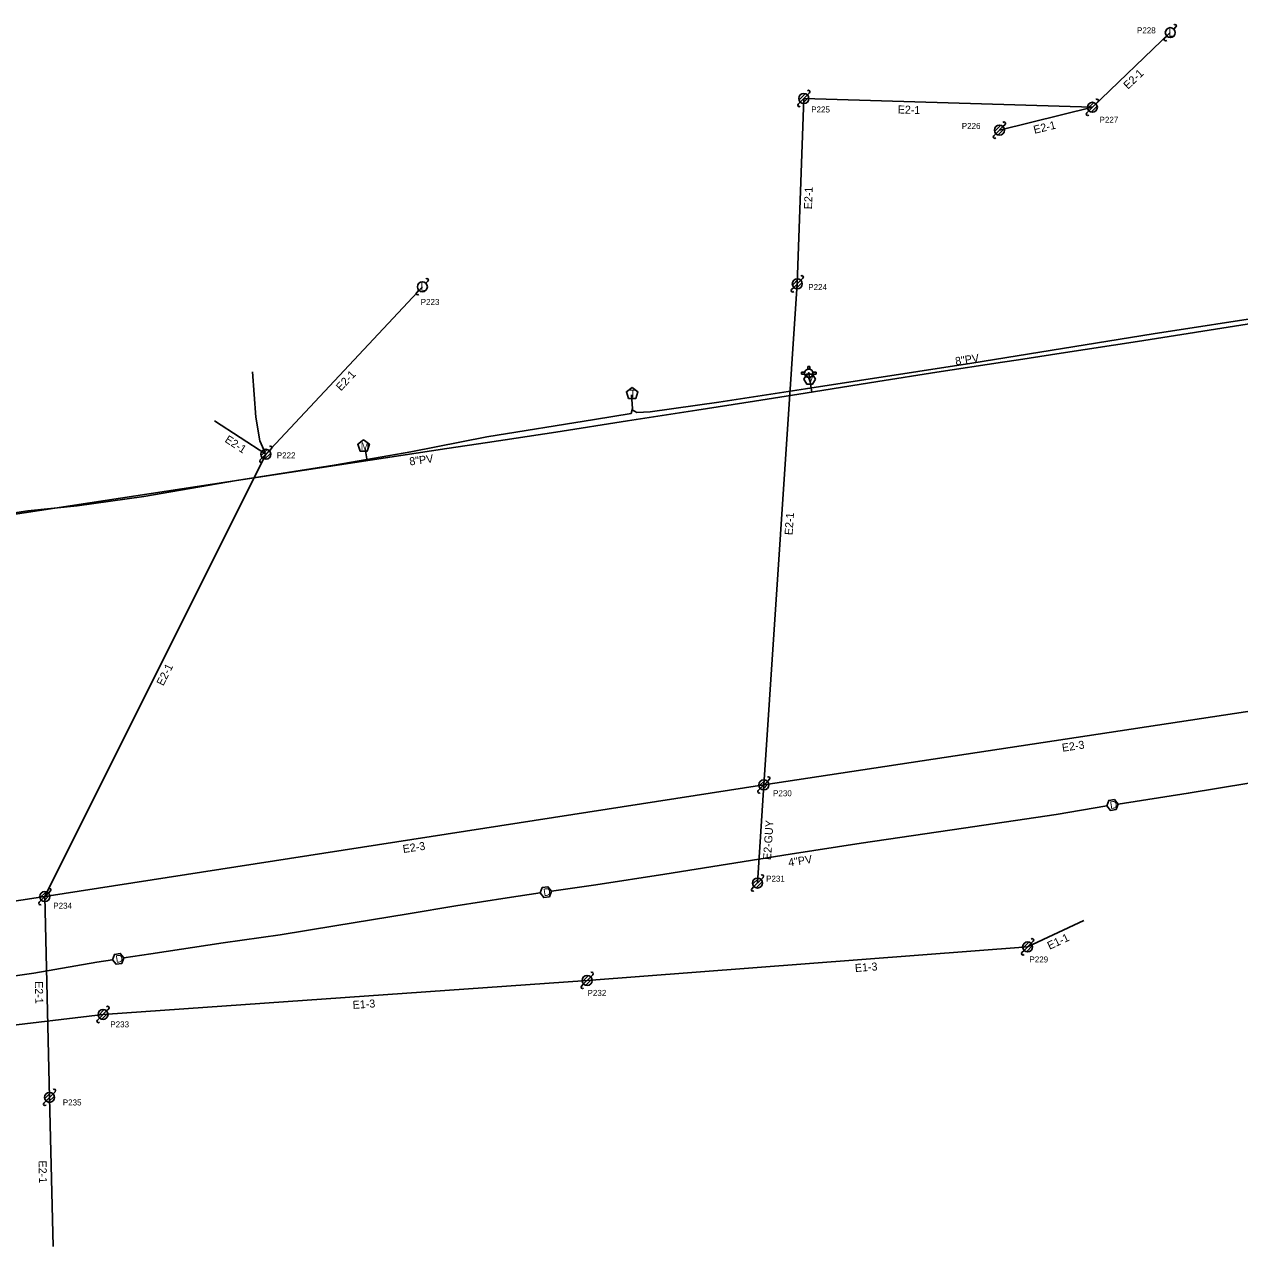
# Model space of a CAD drawing. Extents: x 1741604 to 1825760, y 1164229 to 1194908.
# Drawn here: x 1776816 to 1777423, y 1179838 to 1180449 of the extents above; entities that cross this region are included whole.
import ezdxf

# ---------------------------------------------------------------- set-up
doc = ezdxf.new("R2010")
doc.units = 0
for name, color, linetype in [('RD_EX_SU_Elec', 7, 'Continuous'), ('RD_EX_SU_H2O', 7, 'Continuous'), ('RD_EX_SU_Ovhd', 7, 'Continuous'), ('RD_EX_SU_Pole', 7, 'Continuous'), ('RD_EX_SU_Telecom', 7, 'Continuous'), ('RD_EX_SU_TX_H2O', 7, 'Continuous'), ('RD_EX_SU_TX_Pole', 7, 'Continuous')]:
    doc.layers.add(name, color=color, linetype=linetype)

# ---------------------------------------------------------------- blocks, each defined once
blk = doc.blocks.new('SUE_PP')
at = {"layer": 'RD_EX_SU_Pole'}
for p, q in [((-2.41, -0.65), (0.65, 2.41)), ((-1.77, -1.77), (1.77, 1.77)), ((-0.65, -2.41), (2.41, 0.65)), ((1.77, 1.77), (2.83, 2.83)), ((-2.83, -2.83), (-1.77, -1.77))]:
    blk.add_line(p, q, dxfattribs=at)
blk.add_circle((0, 0), 2.5, dxfattribs=at)
for centre, start, end in [((2.3, 3.36), 315, 135), ((-2.3, -3.36), 135, 315)]:
    blk.add_arc(centre, 0.75, start, end, dxfattribs=at)
blk = doc.blocks.new('SUE_WM')
at = {"layer": 'RD_EX_SU_H2O'}
blk.add_lwpolyline([(0, 3.05), (-2.9, 0.94), (-1.79, -2.47), (1.79, -2.47), (2.9, 0.94)], close=True, dxfattribs=at)
blk.add_text('M', height=3.75, dxfattribs=at).set_placement((-1.43, -1.88))
blk = doc.blocks.new('SUE_TPP')
at = {"layer": 'RD_EX_SU_Telecom'}
blk.add_lwpolyline([(0, 3), (-2.85, 0.93), (-1.76, -2.43), (1.76, -2.43), (2.85, 0.93)], close=True, dxfattribs=at)
blk.add_text('T', height=3.75, dxfattribs=at).set_placement((-1.25, -1.88))
blk = doc.blocks.new('SUE_WFH')
at = {"layer": 'RD_EX_SU_H2O'}
for p, q in [((-2.01, 0.6), (-3.65, 0.6)), ((-3.65, 0.6), (-3.65, -0.45)), ((-0.48, 3.38), (-0.48, 2.04)), ((0.57, 3.38), (-0.48, 3.38)), ((0.57, 2.02), (0.57, 3.38)), ((3.7, 0.6), (2.01, 0.6)), ((3.7, -0.45), (3.7, 0.6)), ((-3.65, -0.45), (-2.05, -0.45)), ((2.05, -0.45), (3.7, -0.45))]:
    blk.add_line(p, q, dxfattribs=at)
for radius in [2.1, 0.263]:
    blk.add_circle((0, 0), radius, dxfattribs=at)
for start, end in [(163.3387, 192.31502), (74.24552, 103.21276), (347.68498, 16.6613)]:
    blk.add_arc((0, 0), 2.1, start, end, dxfattribs=at)
blk = doc.blocks.new('SUE_WV')
at = {"layer": 'RD_EX_SU_H2O'}
blk.add_lwpolyline([(2.89, 0), (1.44, 2.5), (-1.44, 2.5), (-2.89, 0), (-1.44, -2.5), (1.44, -2.5)], close=True, dxfattribs=at)
blk.add_text('V', height=3.75, dxfattribs=at).set_placement((-1.43, -1.88))

msp = doc.modelspace()

# ---------------------------------------------------------------- linework, layer by layer
at = {"layer": 'RD_EX_SU_Elec'}
msp.add_lwpolyline([(1776929.59, 1180274.98), (1776931.28, 1180252.44), (1776933.22, 1180240.5), (1776935.91, 1180234.62)], dxfattribs=at)
at = {"layer": 'RD_EX_SU_H2O'}
for p, q in [((1777207.59, 1180274.35), (1777209.13, 1180264.9)), ((1776985.94, 1180236.57), (1776986.85, 1180230.62))]:
    msp.add_line(p, q, dxfattribs=at)
for points in [[(1777026.8, 1180236.7), (1777047.11, 1180239.69), (1777081.14, 1180244.98), (1777117.09, 1180250.63), (1777151.65, 1180255.95), (1777180.57, 1180260.4), (1777205.83, 1180264.36), (1777242.11, 1180270.29), (1777271.65, 1180274.85), (1777304.45, 1180279.84), (1777312.35, 1180281.06), (1777333.7, 1180284.35), (1777371.94, 1180290.22), (1777429.91, 1180299.45)], [(1775079.31, 1179947.86), (1775099.56, 1179951.26), (1775135.1, 1179956.75), (1775200.12, 1179966.22), (1775230.46, 1179971.15), (1775265.28, 1179976.78), (1775296.44, 1179981.42), (1775327.06, 1179986.33), (1775627.47, 1180033.75), (1775910.53, 1180076.48), (1776287.14, 1180136.1), (1776361.29, 1180146.68), (1776578.76, 1180172.75), (1776784.59, 1180199.86), (1777026.8, 1180236.7)], [(1777362.21, 1180059.08), (1777397.23, 1180064.47), (1777457.94, 1180074.6), (1777486.42, 1180080.2), (1777528.78, 1180088.23)], [(1777079.05, 1180015.49), (1777101.24, 1180018.78), (1777135.61, 1180024.13), (1777198.38, 1180034.04), (1777233.81, 1180039.61), (1777284.94, 1180046.97), (1777331.2, 1180053.89), (1777356.52, 1180058.13)], [(1776915, 1179989.77), (1776943.37, 1179993.71), (1776970.73, 1179998.23), (1777007.48, 1180004.24), (1777031.24, 1180008.25), (1777056.85, 1180012.2), (1777073.34, 1180014.65)], [(1776865.29, 1179982.19), (1776878.83, 1179984.31), (1776915, 1179989.77)], [(1776596.66, 1179940.56), (1776649.72, 1179948.66), (1776649.88, 1179948.69), (1776684.14, 1179953.92), (1776696.94, 1179955.9), (1776723.7, 1179960.03), (1776757.53, 1179965.55), (1776792.08, 1179970.65), (1776820.25, 1179974.64), (1776851.76, 1179980.08), (1776859.59, 1179981.3)]]:
    msp.add_lwpolyline(points, dxfattribs=at)
for points in [[(1777362.21, 1180059.08), (1777360.39, 1180061.33), (1777357.54, 1180060.87), (1777356.51, 1180058.17), (1777358.33, 1180055.93), (1777361.18, 1180056.39)], [(1777079.05, 1180015.49), (1777077.25, 1180017.75), (1777074.4, 1180017.33), (1777073.34, 1180014.65), (1777075.13, 1180012.39), (1777077.99, 1180012.81)], [(1776865.29, 1179982.19), (1776863.48, 1179984.44), (1776860.63, 1179983.99), (1776859.59, 1179981.3), (1776861.4, 1179979.05), (1776864.25, 1179979.5)]]:
    msp.add_lwpolyline(points, close=True, dxfattribs=at)
at = {"layer": 'RD_EX_SU_Ovhd'}
for p, q in [((1777349.35, 1180407.22), (1777388.3, 1180444.52)), ((1777201.88, 1180319.03), (1777205.16, 1180411.61)), ((1777205.16, 1180411.61), (1777349.35, 1180407.22)), ((1777302.88, 1180395.81), (1777349.35, 1180407.22)), ((1776936.28, 1180233.84), (1777014.49, 1180317.56)), ((1777185.15, 1180068.65), (1777201.88, 1180319.03)), ((1776936.28, 1180233.84), (1776910.57, 1180250.57)), ((1776825.82, 1180012.85), (1776936.28, 1180233.84)), ((1777185.15, 1180068.65), (1777513.64, 1180118.43)), ((1776825.82, 1180012.85), (1777185.15, 1180068.65)), ((1777181.98, 1180019.63), (1777185.15, 1180068.65)), ((1776443.07, 1179954.72), (1776825.82, 1180012.85)), ((1776825.82, 1180012.85), (1776828.18, 1179912.55)), ((1777317, 1179987.73), (1777345.11, 1180000.88)), ((1777096.85, 1179970.96), (1777317, 1179987.73)), ((1776854.89, 1179953.96), (1777096.85, 1179970.96)), ((1776647.76, 1179929.28), (1776854.89, 1179953.96)), ((1776828.18, 1179912.55), (1776829.93, 1179837.99))]:
    msp.add_line(p, q, dxfattribs=at)
at = {"layer": 'RD_EX_SU_Pole'}
for p, q in [((1777385.47, 1180441.69), (1777386.53, 1180442.75)), ((1777390.07, 1180446.29), (1777391.13, 1180447.35)), ((1777346.94, 1180406.57), (1777350, 1180409.63)), ((1777347.58, 1180405.45), (1777351.12, 1180408.99)), ((1777348.71, 1180404.8), (1777351.77, 1180407.86)), ((1777351.12, 1180408.99), (1777352.18, 1180410.05)), ((1777346.52, 1180404.39), (1777347.58, 1180405.45)), ((1777300.05, 1180392.99), (1777301.11, 1180394.05)), ((1777300.46, 1180395.17), (1777303.53, 1180398.23)), ((1777301.11, 1180394.05), (1777304.65, 1180397.58)), ((1777302.23, 1180393.4), (1777305.29, 1180396.46)), ((1777304.65, 1180397.58), (1777305.71, 1180398.64)), ((1777016.25, 1180319.32), (1777017.31, 1180320.38)), ((1777199.46, 1180318.38), (1777202.52, 1180321.44)), ((1777200.11, 1180317.26), (1777203.64, 1180320.79)), ((1777203.64, 1180320.79), (1777204.7, 1180321.85)), ((1777011.66, 1180314.73), (1777012.72, 1180315.79)), ((1777199.05, 1180316.2), (1777200.11, 1180317.26)), ((1777201.23, 1180316.61), (1777204.29, 1180319.67)), ((1776933.87, 1180233.19), (1776936.93, 1180236.25)), ((1776934.51, 1180232.07), (1776938.05, 1180235.61)), ((1776938.05, 1180235.61), (1776939.11, 1180236.67)), ((1776933.45, 1180231.01), (1776934.51, 1180232.07)), ((1776935.63, 1180231.42), (1776938.7, 1180234.49)), ((1777182.73, 1180068), (1777185.8, 1180071.06)), ((1777183.38, 1180066.88), (1777186.92, 1180070.42)), ((1777186.92, 1180070.42), (1777187.98, 1180071.48)), ((1777182.32, 1180065.82), (1777183.38, 1180066.88)), ((1777184.5, 1180066.23), (1777187.56, 1180069.3)), ((1777179.56, 1180018.98), (1777182.63, 1180022.04)), ((1777180.21, 1180017.86), (1777183.75, 1180021.4)), ((1777183.75, 1180021.4), (1777184.81, 1180022.46)), ((1776823.4, 1180012.21), (1776826.47, 1180015.27)), ((1776827.59, 1180014.62), (1776828.65, 1180015.68)), ((1777179.15, 1180016.8), (1777180.21, 1180017.86)), ((1777181.33, 1180017.21), (1777184.39, 1180020.27)), ((1776822.99, 1180010.02), (1776824.05, 1180011.08)), ((1776824.05, 1180011.08), (1776827.59, 1180014.62)), ((1776825.17, 1180010.44), (1776828.23, 1180013.5)), ((1777318.76, 1179989.5), (1777319.82, 1179990.56)), ((1777314.17, 1179984.91), (1777315.23, 1179985.97)), ((1777314.58, 1179987.09), (1777317.64, 1179990.15)), ((1777315.23, 1179985.97), (1777318.76, 1179989.5)), ((1777316.35, 1179985.32), (1777319.41, 1179988.38)), ((1777094.44, 1179970.31), (1777097.5, 1179973.37)), ((1777095.08, 1179969.19), (1777098.62, 1179972.73)), ((1777098.62, 1179972.73), (1777099.68, 1179973.79)), ((1777094.02, 1179968.13), (1777095.08, 1179969.19)), ((1777096.2, 1179968.54), (1777099.27, 1179971.61)), ((1776852.47, 1179953.31), (1776855.54, 1179956.37)), ((1776853.12, 1179952.19), (1776856.66, 1179955.73)), ((1776854.24, 1179951.54), (1776857.3, 1179954.61)), ((1776856.66, 1179955.73), (1776857.72, 1179956.79)), ((1776852.06, 1179951.13), (1776853.12, 1179952.19)), ((1776825.76, 1179911.9), (1776828.82, 1179914.96)), ((1776826.41, 1179910.78), (1776829.94, 1179914.32)), ((1776827.53, 1179910.13), (1776830.59, 1179913.2)), ((1776829.94, 1179914.32), (1776831, 1179915.38)), ((1776825.35, 1179909.72), (1776826.41, 1179910.78))]:
    msp.add_line(p, q, dxfattribs=at)
for centre in [(1777388.3, 1180444.52), (1777349.35, 1180407.22), (1777302.88, 1180395.81), (1777201.88, 1180319.03), (1777014.49, 1180317.56), (1776936.28, 1180233.84), (1777185.15, 1180068.65), (1777181.98, 1180019.63), (1776825.82, 1180012.85), (1777317, 1179987.73), (1777096.85, 1179970.96), (1776854.89, 1179953.96), (1776828.18, 1179912.55)]:
    msp.add_circle(centre, 2.5, dxfattribs=at)
for centre, start, end in [((1777390.6, 1180447.88), 315, 135), ((1777386, 1180441.16), 135, 315), ((1777351.65, 1180410.58), 315, 135), ((1777305.18, 1180399.17), 315, 135), ((1777347.05, 1180403.86), 135, 315), ((1777300.58, 1180392.45), 135, 315), ((1777016.78, 1180320.92), 315, 135), ((1777204.17, 1180322.38), 315, 135), ((1777012.19, 1180314.2), 135, 315), ((1777199.58, 1180315.67), 135, 315), ((1776938.58, 1180237.2), 315, 135), ((1776933.98, 1180230.48), 135, 315), ((1777187.45, 1180072.01), 315, 135), ((1777182.85, 1180065.29), 135, 315), ((1777184.28, 1180022.99), 315, 135), ((1776828.12, 1180016.21), 315, 135), ((1777179.68, 1180016.27), 135, 315), ((1776823.52, 1180009.49), 135, 315), ((1777319.29, 1179991.09), 315, 135), ((1777314.7, 1179984.38), 135, 315), ((1777099.15, 1179974.32), 315, 135), ((1777094.55, 1179967.6), 135, 315), ((1776857.19, 1179957.32), 315, 135), ((1776852.59, 1179950.6), 135, 315), ((1776830.47, 1179915.91), 315, 135), ((1776825.88, 1179909.19), 135, 315)]:
    msp.add_arc(centre, 0.75, start, end, dxfattribs=at)
at = {"layer": 'RD_EX_SU_Telecom'}
for points in [[(1777119.38, 1180256.14), (1777121.64, 1180254.65), (1777128.39, 1180255.1), (1777162.65, 1180259.86), (1777206.04, 1180266.5), (1777289.09, 1180279.4), (1777379.78, 1180294.05), (1777440.12, 1180303.44), (1777493.73, 1180309.44), (1777507.1, 1180311.61), (1777509.38, 1180314.3), (1777511.03, 1180318.2), (1777509.72, 1180324.02)], [(1776775.88, 1180200.47), (1776777.97, 1180199.57), (1776817.24, 1180205.57), (1776842.01, 1180208.09), (1776875.22, 1180212.72), (1776921.6, 1180220.69), (1776970.49, 1180228.43), (1777008.72, 1180235.02), (1777046.72, 1180242.58), (1777100.46, 1180251.28), (1777118.79, 1180254.3), (1777119.55, 1180256.67), (1777118.94, 1180263.61)]]:
    msp.add_lwpolyline(points, dxfattribs=at)

# ---------------------------------------------------------------- block references
at = {"layer": 'RD_EX_SU_H2O'}
for name, p in [('SUE_WFH', (1777207.59, 1180274.35)), ('SUE_WV', (1777208.07, 1180271.39)), ('SUE_WM', (1776985.14, 1180237.95))]:
    msp.add_blockref(name, p, dxfattribs=at)
at = {"layer": 'RD_EX_SU_Pole'}
msp.add_blockref('SUE_PP', (1777205.16, 1180411.61), dxfattribs=at)
at = {"layer": 'RD_EX_SU_Telecom'}
msp.add_blockref('SUE_TPP', (1777119.34, 1180264.19), dxfattribs=at)

# ---------------------------------------------------------------- texts
at = {"layer": 'RD_EX_SU_H2O'}
for rotation, p in [(9.07908, (1777358.42, 1180056.58)), (8.43397, (1777075.23, 1180013.03)), (8.87141, (1776861.49, 1179979.7))]:
    msp.add_text('D', height=3.75, rotation=rotation, dxfattribs=at).set_placement(p)
at = {"layer": 'RD_EX_SU_Ovhd'}
for s, rotation, p in [('E2-1', 43.76146, (1777367.16, 1180415.97)), ('E2-1', 358.25331, (1777252.01, 1180404.18)), ('E2-1', 13.78761, (1777320.45, 1180393.95)), ('E2-1', 87.96584, (1777209.2, 1180356.2)), ('E2-1', 46.94972, (1776973.81, 1180265.23)), ('E2-1', 326.94138, (1776915.41, 1180240.27)), ('E2-1', 86.17829, (1777199.49, 1180193.35)), ('E2-1', 63.44143, (1776885, 1180117.83)), ('E2-3', 8.61708, (1777334.46, 1180085.21)), ('E2-GUY', 86.29848, (1777188.73, 1180031.03)), ('E2-3', 8.82628, (1777005.01, 1180034.6)), ('E1-1', 25.05321, (1777327.96, 1179986.24)), ('E1-3', 4.35794, (1777230.8, 1179975.15)), ('E2-1', 271.3456, (1776820.81, 1179970.55)), ('E1-3', 4.01887, (1776979.8, 1179956.72)), ('E2-1', 271.3456, (1776822.67, 1179880.92))]:
    msp.add_text(s, height=4, rotation=rotation, dxfattribs=at).set_placement(p)
at = {"layer": 'RD_EX_SU_Pole'}
for p in [(1777387.44, 1180442.52), (1777013.62, 1180315.56)]:
    msp.add_text('L', height=4, dxfattribs=at).set_placement(p)
at = {"layer": 'RD_EX_SU_TX_H2O'}
for s, rotation, p in [('8"PV', 8.65151, (1777281.09, 1180278.31)), ('8"PV', 7.70314, (1777008.29, 1180228.24)), ('4"PV', 8.93151, (1777197.68, 1180027.85))]:
    msp.add_text(s, height=4, rotation=rotation, dxfattribs=at).set_placement(p)
at = {"layer": 'RD_EX_SU_TX_Pole'}
for s, p in [('P228', (1777371.63, 1180444.18)), ('P225', (1777208.82, 1180404.64)), ('P227', (1777352.94, 1180399.49)), ('P226', (1777284.08, 1180396.41)), ('P224', (1777207.35, 1180315.9)), ('P223', (1777013.66, 1180308.47)), ('P222', (1776941.73, 1180231.83)), ('P230', (1777189.76, 1180062.99)), ('P231', (1777186.3, 1180020.3)), ('P234', (1776830.04, 1180006.79)), ('P229', (1777317.88, 1179979.94)), ('P232', (1777097.05, 1179963.23)), ('P233', (1776858.54, 1179947.51)), ('P235', (1776834.79, 1179908.49))]:
    msp.add_text(s, height=3, dxfattribs=at).set_placement(p)

doc.saveas('drawing.dxf')
